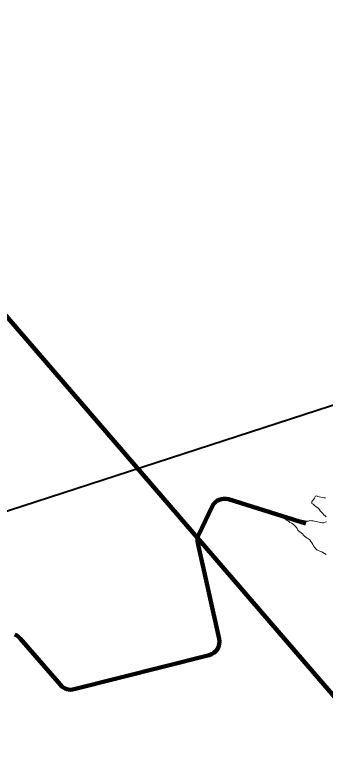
# Model space of a CAD drawing. Extents: x 553962 to 842807, y 8883888 to 9032388.
# Drawn here: x 654521 to 656788, y 8978875 to 8984234 of the extents above; entities that cross this region are included whole.
import ezdxf

# ---------------------------------------------------------------- set-up
doc = ezdxf.new("R2010")
doc.units = 0
doc.header["$LTSCALE"] = 160
for name, color, linetype, lineweight in [('15', 7, 'Continuous', 25), ('27', 7, 'Continuous', 90), ('7', 7, 'Continuous', 90), ('8', 7, 'Continuous', 13)]:
    doc.layers.add(name, color=color, linetype=linetype, lineweight=lineweight)

msp = doc.modelspace()

# ---------------------------------------------------------------- linework, layer by layer
at = {"layer": '15', "lineweight": 40}
msp.add_line((636526.5, 8974783.6), (662912, 8983353), dxfattribs=at)
at = {"layer": '27'}
msp.add_line((647160.3, 8990514), (659714.4, 8975927.2), dxfattribs=at)
at = {"layer": '7'}
for p, q in [((656082.8, 8980694.2), (656645.5, 8980517.3)), ((655864.3, 8980438.1), (655962.7, 8980642.2)), ((656013, 8979674.2), (655856.8, 8980372.8)), ((654561.1, 8979677.5), (654855.6, 8979337.6)), ((654955.7, 8979306.1), (655939.9, 8979555.5))]:
    msp.add_line(p, q, dxfattribs=at)
for centre, start, end in [((656052.8, 8980598.8), 72.5521, 154.2658), ((655954.4, 8980394.6), 154.2658, 192.6022), ((654485.5, 8979612), 40.9081, 69.2509), ((655915.4, 8979652.4), 284.2181, 12.6022), ((654931.2, 8979403), 220.9082, 284.2181)]:
    msp.add_arc(centre, 100, start, end, dxfattribs=at)
at = {"layer": '8'}
for points in [[(656690.1, 8980677.1), (656694.3, 8980683.8), (656701, 8980691.8), (656709.2, 8980702.5), (656716.4, 8980716)], [(656716.4, 8980716), (656723.2, 8980719.6), (656733.5, 8980713.9), (656744.1, 8980711.4), (656755, 8980708.6), (656766.7, 8980706.7), (656778.9, 8980705.6), (656790.4, 8980704.2)], [(656794.4, 8980566.1), (656787.4, 8980573.9), (656778.5, 8980580.9), (656769.6, 8980589.3), (656760.2, 8980598.9), (656751.5, 8980609.1), (656743.5, 8980621.1), (656733.6, 8980631.1), (656722.1, 8980640), (656710.3, 8980648.7), (656700.6, 8980657.6), (656689, 8980664.5), (656690.1, 8980677.1)], [(656793.5, 8980290.3), (656782.8, 8980297.5), (656771.4, 8980304.9), (656762.2, 8980309.6), (656749, 8980314.5), (656736.7, 8980319.1), (656726, 8980325.2), (656718.2, 8980333.4), (656709.6, 8980343.5), (656703, 8980353.7), (656697.2, 8980365), (656689.6, 8980375.8), (656682.6, 8980386.9), (656675.6, 8980397.7), (656666.3, 8980405), (656656.5, 8980410.4), (656646.4, 8980417), (656636.8, 8980424.2), (656629.4, 8980432.1), (656621.7, 8980440.9), (656612.2, 8980448.8), (656603.2, 8980455.6), (656595, 8980461.6), (656588.4, 8980469.2), (656583.1, 8980479.6), (656576.5, 8980489.3), (656569, 8980497.2), (656561.9, 8980506.1), (656552.6, 8980513), (656540.9, 8980518.7), (656530, 8980525.5), (656519.3, 8980533.1), (656508.9, 8980540.1), (656499.2, 8980547.3), (656489.3, 8980553.7), (656480.1, 8980559.4), (656466.7, 8980568), (656458.8, 8980571.6), (656449.5, 8980578.6), (656444.9, 8980590.3), (656460.1, 8980578.6), (656470.1, 8980573.4), (656480.9, 8980568.4), (656491.1, 8980562.6), (656503.2, 8980557.3), (656515.3, 8980553.7), (656526.6, 8980549.9), (656536.5, 8980545.4), (656548.3, 8980542.3), (656560.2, 8980542.1), (656571.5, 8980544.5), (656582.3, 8980546.6), (656592.3, 8980546.6), (656604.5, 8980544.4), (656616.4, 8980542), (656629.7, 8980539.4), (656642.4, 8980537.6), (656654.7, 8980535.3), (656665.9, 8980533.7), (656676, 8980539), (656688.5, 8980537.3), (656699.5, 8980535.8), (656710.2, 8980533.8), (656721.2, 8980532), (656732.2, 8980529.5), (656744.2, 8980526.5), (656755.1, 8980524.2), (656765.7, 8980522.7), (656776.2, 8980523), (656786.6, 8980526.5), (656797.3, 8980528.5)]]:
    msp.add_lwpolyline(points, dxfattribs=at)

doc.saveas('drawing.dxf')
